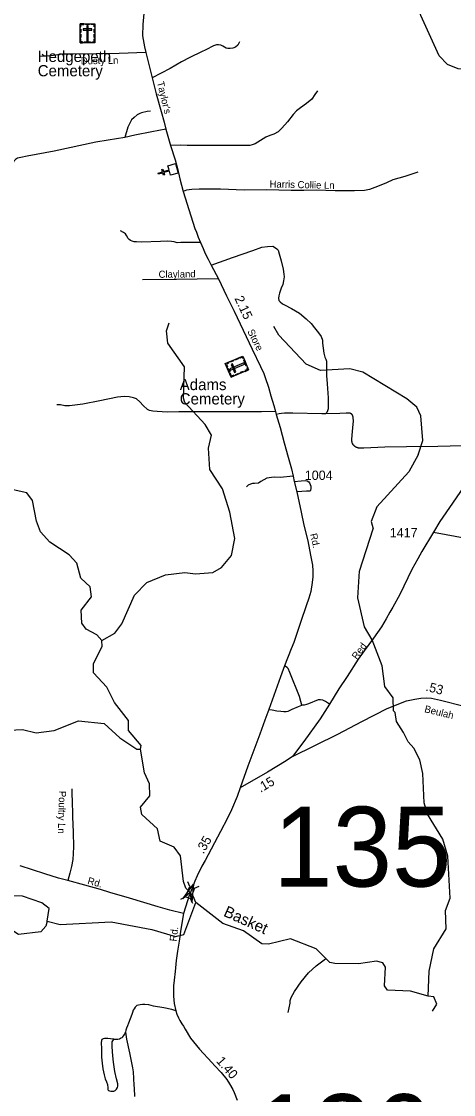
# Model space of a CAD drawing. Extents: x 2220236 to 2384410, y 720751 to 894131.
# Drawn here: x 2298887 to 2304658, y 819421 to 833748 of the extents above; entities that cross this region are included whole.
import ezdxf

# ---------------------------------------------------------------- set-up
doc = ezdxf.new("R2010")
doc.units = 0
doc.layers.add('Default', color=7, linetype='Continuous')

msp = doc.modelspace()

# ---------------------------------------------------------------- linework, layer by layer
at = {"layer": 'Default'}
for p, q in [((2301135, 822200), (2301107, 822263)), ((2301199, 822175), (2301262, 822203)), ((2301017, 822031), (2301080, 822059)), ((2301174, 821971), (2301146, 822034))]:
    msp.add_line(p, q, dxfattribs=at)
for points in [[(2306528, 833027), (2306428, 833052), (2305912, 832978), (2305570, 833060), (2304720, 833117), (2304577, 833173), (2304468, 833290), (2304221, 833828), (2304126, 834110), (2303915, 834390), (2303829, 834600), (2303836, 834748), (2304022, 835202), (2304110, 835619), (2304091, 835825), (2303937, 836140)], [(2300527, 833902), (2300507, 833707), (2300502, 833558), (2300530, 833411), (2300549, 833332), (2300602, 833119), (2300632, 832997), (2300688, 832783), (2300751, 832547), (2300792, 832403), (2300814, 832309), (2300878, 832093), (2300940, 831900), (2300970, 831784), (2301003, 831649), (2301048, 831478), (2301147, 831153), (2301201, 830985), (2301223, 830933), (2301249, 830867), (2301277, 830797), (2301313, 830715), (2301342, 830651), (2301380, 830573), (2301421, 830496), (2301517, 830311), (2301624, 830085), (2301730, 829881), (2301970, 829375), (2302080, 829143), (2302124, 829050), (2302144, 828993), (2302186, 828867), (2302219, 828750), (2302257, 828621), (2302279, 828541), (2302290, 828499), (2302341, 828326), (2302395, 828122), (2302449, 827933), (2302495, 827774), (2302515, 827676), (2302531, 827607), (2302563, 827467), (2302625, 827197), (2302660, 827023), (2302712, 826814), (2302749, 826621), (2302773, 826488), (2302778, 826414), (2302779, 826332), (2302771, 826259), (2302753, 826136), (2302724, 826050), (2302689, 825946), (2302620, 825739), (2302555, 825550), (2302523, 825458), (2302490, 825371), (2302400, 825145), (2302349, 824998), (2302190, 824563), (2302138, 824418), (2302071, 824235), (2302005, 824053), (2301911, 823804), (2301807, 823515)], [(2301797, 833475), (2301775, 833430), (2301744, 833404), (2301709, 833392), (2301673, 833386), (2301642, 833389), (2301619, 833392), (2301575, 833418), (2301551, 833430), (2301518, 833437), (2301490, 833436), (2301451, 833425), (2301351, 833371), (2301290, 833345), (2301137, 833269), (2301026, 833208), (2300875, 833119), (2300632, 832997)], [(2300549, 833332), (2300193, 833322), (2299578, 833313), (2299433, 833310), (2299251, 833284), (2299184, 833290), (2299164, 833306)], [(2302843, 832822), (2302804, 832771), (2302764, 832712), (2302693, 832654), (2302613, 832596), (2302562, 832555), (2302515, 832506), (2302439, 832410), (2302365, 832322), (2302314, 832276), (2302258, 832243), (2302206, 832224), (2302152, 832204), (2302079, 832157), (2302010, 832116), (2301969, 832099), (2301938, 832094), (2301627, 832093), (2301409, 832093), (2301210, 832094), (2301099, 832093), (2301016, 832096), (2300878, 832093)], [(2300611, 832550), (2300568, 832544), (2300492, 832529), (2300466, 832520), (2300434, 832502), (2300391, 832468), (2300357, 832433), (2300308, 832337), (2300267, 832200)], [(2300814, 832309), (2300627, 832273), (2300399, 832229), (2300267, 832200)], [(2300267, 832200), (2300045, 832165), (2299880, 832135), (2299322, 832018), (2298963, 831948), (2298879, 831932), (2298836, 831922), (2298808, 831907), (2298787, 831884), (2298755, 831836), (2298735, 831792), (2298716, 831774), (2298630, 831755), (2298565, 831735)], [(2304180, 831735), (2304006, 831678), (2303848, 831633), (2303762, 831592), (2303642, 831545), (2303536, 831503), (2303470, 831492), (2303336, 831488), (2303079, 831488), (2302826, 831495), (2302657, 831492), (2302490, 831491), (2302162, 831500), (2301862, 831494), (2301544, 831509), (2301262, 831510), (2301164, 831504), (2301092, 831495), (2301048, 831478)], [(2301277, 830797), (2301016, 830795), (2300968, 830792), (2300926, 830804), (2300892, 830810), (2300842, 830813), (2300744, 830812), (2300492, 830803), (2300422, 830805), (2300392, 830808), (2300366, 830814), (2300344, 830826), (2300324, 830839), (2300312, 830849), (2300290, 830889), (2300275, 830911), (2300251, 830931), (2300209, 830954)], [(2301421, 830496), (2301704, 830597), (2301979, 830690), (2302097, 830733), (2302173, 830744), (2302244, 830750), (2302265, 830737), (2302300, 830714), (2302314, 830695), (2302328, 830648), (2302357, 830553), (2302381, 830442), (2302390, 830376), (2302394, 830337), (2302388, 830284), (2302376, 830237), (2302357, 830186), (2302334, 830121), (2302325, 830087), (2302322, 830053), (2302325, 830021), (2302341, 830004), (2302372, 829980), (2302398, 829963), (2302492, 829914), (2302600, 829853), (2302689, 829777), (2302758, 829714), (2302803, 829657), (2302855, 829593), (2302890, 829540), (2302908, 829495), (2302909, 829451), (2302915, 829386), (2302925, 829321), (2302940, 829267), (2302953, 829238), (2302962, 829213), (2302960, 829162), (2302960, 829020), (2302969, 828908), (2302982, 828722), (2302985, 828619), (2302983, 828575), (2302974, 828548), (2302964, 828529), (2302948, 828510)], [(2301517, 830311), (2301235, 830306), (2300958, 830305), (2300502, 830298)], [(2299962, 825485), (2300136, 825581), (2300226, 825706), (2300397, 826090), (2300562, 826258), (2300811, 826360), (2301068, 826390), (2301210, 826373), (2301443, 826392), (2301559, 826459), (2301691, 826619), (2301738, 826844), (2301668, 827196), (2301573, 827510), (2301404, 827766), (2301384, 828051), (2301424, 828226), (2301339, 828367), (2301069, 828661), (2301052, 828720), (2301064, 829137), (2300844, 829453), (2300826, 829619), (2300858, 829726)], [(2304184, 827962), (2304248, 828155), (2304220, 828482), (2304168, 828598), (2304034, 828710), (2303447, 829064), (2303272, 829112), (2302880, 829090), (2302688, 829171), (2302326, 829559), (2302258, 829675)], [(2302279, 828541), (2302091, 828535), (2301313, 828538), (2301075, 828538), (2300989, 828535), (2300832, 828534), (2300701, 828540), (2300641, 828544), (2300599, 828556), (2300569, 828567), (2300511, 828621), (2300469, 828668), (2300425, 828708), (2300384, 828724), (2300326, 828737), (2300257, 828740), (2300171, 828730), (2299933, 828683), (2299707, 828639), (2299528, 828616), (2299468, 828616), (2299407, 828629), (2299358, 828632)], [(2302948, 828510), (2302901, 828510), (2302512, 828517), (2302402, 828519), (2302360, 828515), (2302329, 828508), (2302290, 828499)], [(2303271, 828518), (2303226, 828519), (2303139, 828512), (2302948, 828510)], [(2303316, 828455), (2303316, 828456), (2303317, 828457), (2303317, 828458), (2303317, 828459), (2303317, 828460), (2303317, 828461), (2303317, 828462), (2303317, 828463), (2303317, 828464), (2303317, 828465), (2303317, 828466), (2303317, 828467), (2303317, 828468), (2303316, 828469), (2303316, 828470), (2303316, 828471), (2303316, 828472), (2303316, 828473), (2303316, 828474), (2303315, 828475), (2303315, 828476), (2303315, 828477), (2303315, 828478), (2303314, 828479), (2303314, 828480), (2303314, 828481), (2303313, 828482), (2303313, 828482), (2303313, 828483), (2303312, 828484), (2303312, 828485), (2303312, 828486), (2303311, 828487), (2303311, 828488), (2303310, 828489), (2303310, 828490), (2303309, 828491), (2303309, 828491), (2303308, 828492), (2303308, 828493), (2303307, 828494), (2303307, 828495), (2303306, 828496), (2303305, 828496), (2303305, 828497), (2303304, 828498), (2303304, 828499), (2303303, 828500), (2303302, 828500), (2303302, 828501), (2303301, 828502), (2303300, 828502), (2303300, 828503), (2303299, 828504), (2303298, 828505), (2303297, 828505), (2303297, 828506), (2303296, 828506), (2303295, 828507), (2303294, 828508), (2303293, 828508), (2303293, 828509), (2303292, 828509), (2303291, 828510), (2303290, 828511), (2303289, 828511), (2303288, 828512), (2303288, 828512), (2303287, 828513), (2303286, 828513), (2303285, 828513), (2303284, 828514), (2303283, 828514), (2303282, 828515), (2303281, 828515), (2303280, 828515), (2303279, 828516), (2303279, 828516), (2303278, 828516), (2303277, 828517), (2303276, 828517), (2303275, 828517), (2303274, 828518), (2303273, 828518), (2303272, 828518), (2303271, 828518)], [(2303300, 828167), (2303304, 828226), (2303313, 828322), (2303320, 828418), (2303316, 828455)], [(2303394, 828052), (2303393, 828052), (2303391, 828053), (2303389, 828053), (2303387, 828053), (2303385, 828054), (2303384, 828054), (2303382, 828054), (2303380, 828055), (2303378, 828055), (2303376, 828056), (2303375, 828056), (2303373, 828057), (2303371, 828057), (2303370, 828058), (2303368, 828058), (2303366, 828059), (2303364, 828060), (2303363, 828061), (2303361, 828061), (2303359, 828062), (2303358, 828063), (2303356, 828064), (2303355, 828065), (2303353, 828065), (2303351, 828066), (2303350, 828067), (2303348, 828068), (2303347, 828069), (2303345, 828070), (2303344, 828071), (2303342, 828072), (2303341, 828074), (2303339, 828075), (2303338, 828076), (2303337, 828077), (2303335, 828078), (2303334, 828079), (2303332, 828081), (2303331, 828082), (2303330, 828083), (2303329, 828085), (2303327, 828086), (2303326, 828087), (2303325, 828089), (2303324, 828090), (2303323, 828092), (2303321, 828093), (2303320, 828094), (2303319, 828096), (2303318, 828097), (2303317, 828099), (2303316, 828100), (2303315, 828102), (2303314, 828104), (2303313, 828105), (2303313, 828107), (2303312, 828108), (2303311, 828110), (2303310, 828112), (2303309, 828113), (2303309, 828115), (2303308, 828117), (2303307, 828118), (2303306, 828120), (2303306, 828122), (2303305, 828123), (2303305, 828125), (2303304, 828127), (2303304, 828129), (2303303, 828130), (2303303, 828132), (2303302, 828134), (2303302, 828136), (2303302, 828138), (2303301, 828139), (2303301, 828141), (2303301, 828143), (2303300, 828145), (2303300, 828147), (2303300, 828148), (2303300, 828150), (2303300, 828152), (2303300, 828154), (2303300, 828156), (2303300, 828158), (2303300, 828159), (2303300, 828161), (2303300, 828163), (2303300, 828165), (2303300, 828167)], [(2305150, 828061), (2305116, 828074), (2305083, 828079), (2305015, 828081), (2304779, 828082), (2304448, 828074), (2304029, 828068), (2303740, 828063), (2303554, 828056), (2303462, 828050), (2303394, 828052)], [(2304184, 827962), (2304061, 827737), (2303633, 827266), (2303560, 827073), (2303586, 826976)], [(2305043, 827902), (2304642, 827316), (2304474, 827073), (2304389, 826932), (2304233, 826673), (2304181, 826572), (2304099, 826432), (2303939, 826098), (2303847, 825928), (2303809, 825861), (2303760, 825774), (2303696, 825664), (2303589, 825515), (2303463, 825344), (2303385, 825236), (2303239, 825002), (2303126, 824839), (2303002, 824633), (2302875, 824439), (2302660, 824134), (2302505, 823935)], [(2302515, 827676), (2302343, 827660), (2302264, 827664), (2302226, 827661), (2302196, 827657), (2302166, 827649), (2302086, 827606), (2302052, 827585), (2301998, 827579), (2301972, 827579), (2301947, 827572), (2301913, 827556), (2301891, 827536)], [(2299962, 825485), (2299895, 825561), (2299752, 825634), (2299693, 825717), (2299683, 825890), (2299823, 826067), (2299804, 826201), (2299678, 826317), (2299626, 826515), (2299525, 826629), (2299265, 826796), (2299139, 826935), (2299087, 827077), (2299034, 827351), (2298958, 827456), (2298332, 827591)], [(2302531, 827607), (2302622, 827615), (2302684, 827618), (2302702, 827614), (2302726, 827602), (2302736, 827588), (2302753, 827542), (2302753, 827516), (2302747, 827486), (2302739, 827477), (2302714, 827477), (2302696, 827477), (2302630, 827474), (2302563, 827467)], [(2304319, 820734), (2304332, 821069), (2304396, 821367), (2304560, 821636), (2304549, 821879), (2304613, 822045), (2304582, 822602), (2304513, 822829), (2304310, 823165), (2304267, 823318), (2304246, 823708), (2304210, 823890), (2304126, 824047), (2304050, 824129), (2303990, 824255), (2303897, 824402), (2303879, 824520), (2303854, 824545), (2303852, 824719), (2303742, 824868), (2303706, 825143), (2303569, 825491), (2303467, 825665), (2303379, 826055), (2303401, 826407), (2303586, 826976)], [(2304389, 826932), (2304850, 826845), (2305096, 826780), (2305187, 826746), (2305215, 826732), (2305231, 826716), (2305245, 826691), (2305273, 826599), (2305281, 826301), (2305280, 825994), (2305279, 825912), (2305266, 825871), (2305229, 825816), (2305185, 825774)], [(2300477, 824032), (2300485, 824082), (2300317, 824282), (2300315, 824416), (2300129, 824655), (2300027, 824861), (2299850, 825051), (2299849, 825175), (2299963, 825403), (2299962, 825485)], [(2303002, 824633), (2302947, 824670), (2302913, 824688), (2302881, 824693), (2302851, 824689), (2302720, 824638), (2302694, 824627), (2302663, 824618), (2302632, 824622), (2302617, 824668), (2302599, 824734), (2302471, 825057), (2302451, 825109), (2302436, 825124), (2302400, 825145)], [(2302505, 823935), (2303111, 824235), (2303433, 824400), (2303773, 824576), (2304029, 824679), (2304139, 824702), (2304221, 824712), (2304301, 824716), (2304363, 824712), (2304482, 824688), (2304572, 824664), (2305126, 824523)], [(2302190, 824563), (2302235, 824556), (2302298, 824546), (2302350, 824538), (2302392, 824537), (2302423, 824537), (2302449, 824542), (2302502, 824565), (2302587, 824602), (2302632, 824622)], [(2295850, 823379), (2296386, 823458), (2296502, 823483), (2296609, 823592), (2296909, 823621), (2297138, 823932), (2297255, 823983), (2297405, 823933), (2297506, 823858), (2297640, 823802), (2297814, 823838), (2297888, 823907), (2298003, 824131), (2298459, 824272), (2298900, 824293), (2299084, 824251), (2299325, 824281), (2299649, 824409), (2299991, 824377), (2300201, 824182), (2300427, 824034), (2300477, 824032)], [(2301216, 821985), (2301179, 822068), (2301141, 822118), (2301084, 822178), (2301052, 822267), (2301009, 822607), (2300925, 822722), (2300740, 822803), (2300705, 822969), (2300495, 823160), (2300477, 823258), (2300601, 823411), (2300599, 823568), (2300531, 823716), (2300477, 824032)], [(2302505, 823935), (2302423, 823875), (2302173, 823724), (2301807, 823515)], [(2301807, 823515), (2301766, 823399), (2301691, 823223), (2301639, 823110), (2301544, 822932), (2301339, 822546), (2301298, 822471), (2301233, 822343), (2301202, 822270), (2301135, 822096)], [(2299561, 823502), (2299561, 823402), (2299563, 823370), (2299570, 823130), (2299578, 822925), (2299580, 822727), (2299576, 822641), (2299571, 822560), (2299555, 822467), (2299534, 822375), (2299508, 822279)], [(2301049, 821839), (2300870, 821885), (2300714, 821929), (2300331, 822043), (2300069, 822121), (2299941, 822159), (2299735, 822217), (2299508, 822279), (2299382, 822311), (2299200, 822367), (2298871, 822475)], [(2299228, 821737), (2299259, 821905), (2299158, 821980), (2298899, 822068), (2298516, 822082), (2298357, 822170), (2298216, 822109), (2298175, 822045)], [(2301135, 822096), (2301128, 822080), (2301080, 821925), (2301049, 821839)], [(2299228, 821737), (2299403, 821691), (2300086, 821729), (2300628, 821626), (2300946, 821531), (2301054, 821559), (2301216, 821985)], [(2302954, 821238), (2302822, 821368), (2302479, 821499), (2302188, 821428), (2302096, 821434), (2301853, 821608), (2301577, 821705), (2301216, 821985)], [(2301049, 821839), (2301015, 821631), (2300993, 821468), (2300970, 821334), (2300951, 821209), (2300938, 821062), (2300925, 820949), (2300919, 820873), (2300917, 820800), (2300918, 820734), (2300926, 820635), (2300947, 820538), (2300961, 820495), (2300984, 820447), (2301004, 820409), (2301028, 820366), (2301050, 820334), (2301075, 820292), (2301145, 820173), (2301263, 820026), (2301429, 819848), (2301471, 819806), (2301555, 819717), (2301629, 819620), (2301664, 819566), (2301710, 819487), (2301729, 819447), (2301768, 819348)], [(2299228, 821737), (2299212, 821670), (2299146, 821595), (2298846, 821560), (2298704, 821650), (2298604, 821655)], [(2302450, 820515), (2302475, 820640), (2302478, 820676), (2302491, 820715), (2302535, 820796), (2302624, 820928), (2302721, 821045), (2302824, 821142), (2302930, 821221), (2302954, 821238)], [(2304319, 820734), (2304085, 820800), (2303777, 820813), (2303735, 820871), (2303749, 821121), (2303715, 821178), (2303631, 821201), (2303390, 821165), (2303073, 821172), (2303007, 821186), (2302954, 821238)], [(2304379, 820536), (2304437, 820627), (2304394, 820727), (2304319, 820734)], [(2300947, 820538), (2300896, 820556), (2300788, 820580), (2300650, 820603), (2300588, 820618), (2300536, 820624), (2300502, 820623), (2300472, 820619), (2300430, 820609), (2300407, 820586), (2300391, 820566), (2300379, 820548), (2300371, 820516), (2300362, 820490), (2300318, 820373), (2300301, 820338), (2300292, 820309), (2300283, 820281), (2300278, 820255)], [(2300121, 820161), (2300144, 820161), (2300175, 820162), (2300196, 820166), (2300209, 820172), (2300220, 820178), (2300232, 820185), (2300241, 820194), (2300254, 820210), (2300262, 820222), (2300271, 820239), (2300278, 820255)], [(2300278, 820255), (2300288, 820159), (2300330, 819978), (2300357, 819844), (2300372, 819780), (2300378, 819725), (2300386, 819547), (2300391, 819507), (2300396, 819397)], [(2300121, 820161), (2300076, 820163), (2300040, 820169), (2300016, 820171), (2299998, 820171), (2299979, 820167), (2299962, 820156), (2299954, 820145), (2299951, 820111), (2299956, 820031), (2299958, 819920), (2299964, 819840), (2299975, 819764), (2299993, 819685), (2300006, 819631), (2300022, 819592), (2300034, 819557), (2300039, 819511), (2300042, 819490), (2300045, 819482), (2300050, 819477), (2300061, 819472), (2300081, 819468), (2300098, 819468), (2300121, 819468), (2300139, 819477), (2300155, 819493), (2300171, 819515), (2300176, 819534), (2300173, 819565), (2300157, 819631), (2300134, 819728), (2300115, 819855), (2300107, 819939), (2300097, 820057), (2300097, 820112), (2300100, 820127), (2300107, 820140), (2300115, 820151), (2300121, 820161)]]:
    msp.add_lwpolyline(points, dxfattribs=at)
for points in [[(2299669, 833718), (2299868, 833718), (2299868, 833463), (2299669, 833463)], [(2299669, 833675), (2299680, 833675), (2299680, 833707), (2299721, 833707), (2299721, 833718), (2299669, 833718)], [(2299743, 833718), (2299795, 833718), (2299795, 833707), (2299743, 833707)], [(2299778, 833689), (2299759, 833689), (2299759, 833486), (2299778, 833486)], [(2299868, 833675), (2299857, 833675), (2299857, 833707), (2299816, 833707), (2299816, 833718), (2299868, 833718)], [(2299669, 833600), (2299669, 833644), (2299680, 833644), (2299680, 833600)], [(2299669, 833533), (2299669, 833577), (2299680, 833577), (2299680, 833533)], [(2299710, 833650), (2299710, 833631), (2299827, 833631), (2299827, 833650)], [(2299857, 833601), (2299857, 833645), (2299868, 833645), (2299868, 833601)], [(2299857, 833536), (2299857, 833579), (2299868, 833579), (2299868, 833536)], [(2299702, 833463), (2299702, 833475), (2299680, 833475), (2299680, 833515), (2299669, 833515), (2299669, 833463)], [(2299726, 833475), (2299811, 833475), (2299811, 833463), (2299726, 833463)], [(2299835, 833463), (2299835, 833475), (2299857, 833475), (2299857, 833515), (2299868, 833515), (2299868, 833463)], [(2300878, 831696), (2300862, 831750), (2300789, 831730), (2300798, 831699), (2300782, 831694), (2300774, 831725), (2300716, 831709), (2300711, 831724), (2300769, 831741), (2300761, 831771), (2300776, 831776), (2300785, 831745), (2300858, 831766), (2300842, 831821), (2300945, 831850), (2300980, 831724)], [(2301687, 828998), (2301609, 829181), (2301843, 829281), (2301921, 829098)], [(2301781, 829242), (2301742, 829225), (2301737, 829236), (2301777, 829253)], [(2301856, 829250), (2301846, 829246), (2301837, 829266), (2301800, 829250), (2301796, 829261), (2301843, 829281)], [(2301649, 829198), (2301653, 829188), (2301624, 829175), (2301640, 829138), (2301629, 829133), (2301609, 829181)], [(2301658, 829066), (2301638, 829114), (2301648, 829118), (2301669, 829071)], [(2301671, 829110), (2301679, 829093), (2301865, 829172), (2301858, 829189)], [(2301721, 829216), (2301681, 829199), (2301676, 829210), (2301716, 829227)], [(2301734, 829062), (2301751, 829069), (2301705, 829178), (2301688, 829170)], [(2301888, 829146), (2301855, 829224), (2301866, 829229), (2301899, 829151)], [(2301908, 829128), (2301898, 829124), (2301906, 829103), (2301869, 829088), (2301874, 829077), (2301921, 829098)], [(2301727, 829015), (2301723, 829025), (2301693, 829013), (2301677, 829050), (2301667, 829046), (2301687, 828998)], [(2301795, 829044), (2301755, 829027), (2301751, 829037), (2301791, 829054)], [(2301857, 829070), (2301817, 829053), (2301813, 829064), (2301853, 829081)], [(2301043, 822033), (2301184, 822232), (2301161, 821989), (2301141, 822118)], [(2301080, 822059), (2301134, 822200), (2301200, 822175), (2301146, 822034)]]:
    msp.add_lwpolyline(points, close=True, dxfattribs=at)

# ---------------------------------------------------------------- texts
for s, height, p in [('Hedgepeth', 150, (2299104, 833207)), ('Cemetery', 150, (2299104, 833016)), ('Adams', 150, (2301001, 828826)), ('Cemetery', 150, (2301001, 828635)), ('1004', 125, (2302671, 827627)), ('1417', 125, (2303806, 826860)), ('135', 1066.3, (2302250, 822198)), ('136', 1066.3, (2301988, 818359))]:
    msp.add_text(s, height=height, dxfattribs=at).set_placement(p)
for s, height, rotation, p in [('Dusty Ln', 95, 0.8163, (2299680, 833176)), ("Taylor's", 95, 283.4967, (2300696, 832936)), ('Harris Collie Ln', 95, 358.8085, (2302200, 831531)), ('Clayland', 95, 0.7881, (2300719, 830325)), ('2.15', 125, 294.8932, (2301729, 830052)), ('Store', 95, 296.4459, (2301901, 829611)), ('Rd.', 95, 283.0776, (2302740, 826903)), ('Red', 95, 53.4003, (2303366, 825222)), ('.53', 125, 345.913, (2304278, 824814)), ('Beulah', 95, 346.1853, (2304263, 824528)), ('.15', 125, 30.2375, (2302080, 823449)), ('Poultry Ln', 95, 268.4318, (2299389, 823477)), ('.35', 125, 59.8939, (2301317, 822626)), ('Rd.', 95, 344.8757, (2299762, 822235)), ('Basket', 150, 335.8387, (2301575, 821810)), ('Rd.', 95, 83.4207, (2300959, 821461)), ('1.40', 125, 310.7669, (2301481, 819864))]:
    msp.add_text(s, height=height, rotation=rotation, dxfattribs=at).set_placement(p)

doc.saveas('drawing.dxf')
